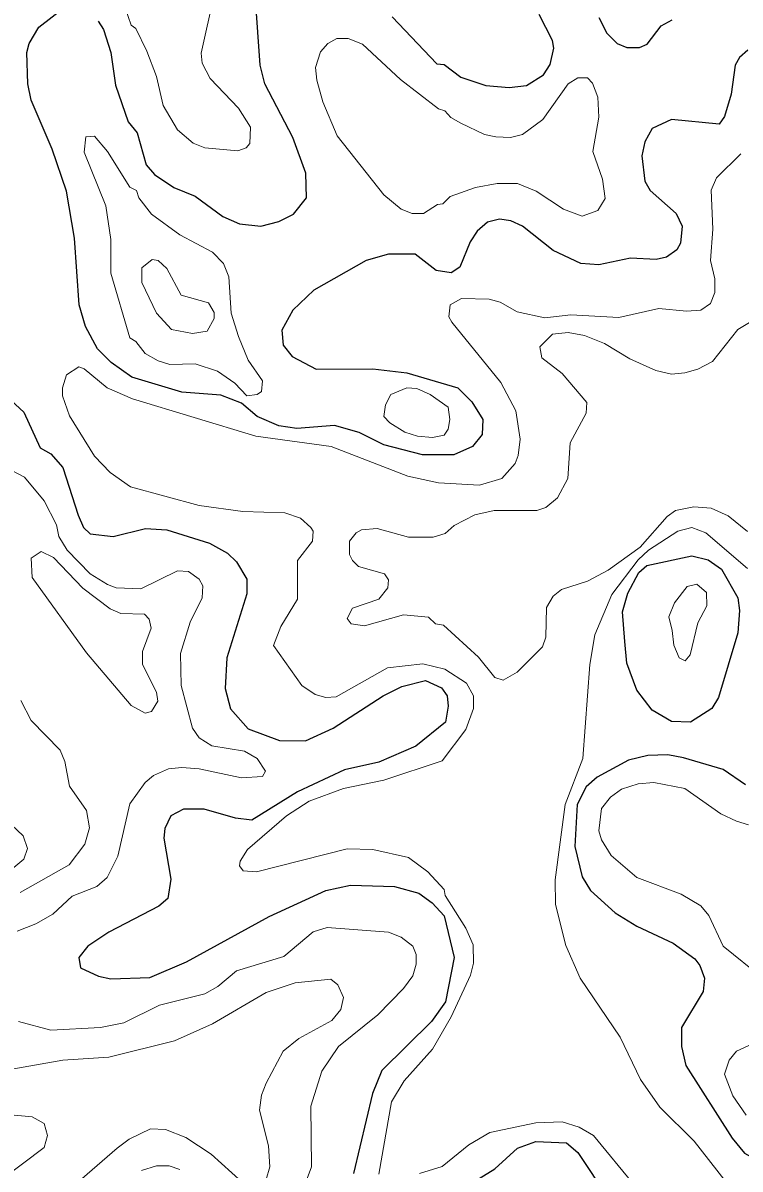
# Model space of a CAD drawing. Extents: x 577 to 602.9, y 7483.8 to 7511.6.
# Drawn here: x 590.303 to 591.249, y 7502.957 to 7504.468 of the extents above; entities that cross this region are included whole.
import ezdxf

# ---------------------------------------------------------------- set-up
doc = ezdxf.new("R2010")
doc.units = 0
doc.header["$LTSCALE"] = 0.032
doc.layers.add('1', color=7, linetype='Continuous', lineweight=25)
doc.layers.add('2', color=7, linetype='Continuous', lineweight=13)

msp = doc.modelspace()

# ---------------------------------------------------------------- linework, layer by layer
at = {"layer": '1'}
for points in [[(590.4022, 7504.4703), (590.4093, 7504.4591), (590.4189, 7504.4289), (590.4252, 7504.386), (590.4419, 7504.3375), (590.4538, 7504.3231), (590.4658, 7504.281), (590.4769, 7504.2683), (590.5023, 7504.2508), (590.5302, 7504.2397), (590.5668, 7504.2126), (590.589, 7504.2031), (590.6168, 7504.1999), (590.6407, 7504.2063), (590.6598, 7504.2158), (590.6773, 7504.2373), (590.6765, 7504.2699), (590.659, 7504.3168), (590.6224, 7504.3876), (590.6161, 7504.4122), (590.6097, 7504.4997)], [(590.3098, 7504.3875), (590.3083, 7504.4289), (590.3115, 7504.4408), (590.3242, 7504.4623), (590.3552, 7504.4862)], [(590.7902, 7504.4758), (590.849, 7504.4138), (590.8586, 7504.413), (590.8808, 7504.3963), (590.9135, 7504.3852), (590.9445, 7504.3828), (590.9675, 7504.3852), (590.9898, 7504.3995), (590.9985, 7504.413), (591.0033, 7504.4345), (591.0017, 7504.4448), (590.9842, 7504.479)], [(591.0629, 7504.475), (591.0733, 7504.4543), (591.0868, 7504.4408), (591.0995, 7504.4353), (591.1162, 7504.4353), (591.1266, 7504.44), (591.1448, 7504.4639), (591.1592, 7504.4718)], [(591.2594, 7504.4321), (591.2482, 7504.4225), (591.2427, 7504.4122), (591.2371, 7504.374), (591.2283, 7504.3446), (591.2212, 7504.3343), (591.1584, 7504.3406), (591.1329, 7504.3287), (591.1234, 7504.3112), (591.1194, 7504.2929), (591.1234, 7504.2595), (591.1305, 7504.2468), (591.1647, 7504.2166), (591.1727, 7504.1999), (591.1703, 7504.1776), (591.1655, 7504.1689), (591.152, 7504.1593), (591.1385, 7504.1562), (591.1043, 7504.1577), (591.0629, 7504.149), (591.0391, 7504.1506), (591.0025, 7504.1681), (590.962, 7504.1999), (590.9468, 7504.207), (590.9317, 7504.2094), (590.9158, 7504.2055), (590.9023, 7504.1935), (590.8928, 7504.1792), (590.8793, 7504.1458), (590.8681, 7504.1387), (590.8482, 7504.1418), (590.8204, 7504.1633), (590.7854, 7504.1633), (590.756, 7504.1546), (590.6868, 7504.1156), (590.659, 7504.0894), (590.6447, 7504.0631), (590.6463, 7504.0432), (590.6582, 7504.0281), (590.69, 7504.0114), (590.7648, 7504.0122), (590.8093, 7504.0067), (590.8769, 7503.9868), (590.8952, 7503.9685), (590.9095, 7503.9454), (590.9087, 7503.9256), (590.896, 7503.9097), (590.8713, 7503.8985), (590.83, 7503.8985), (590.7791, 7503.912), (590.7465, 7503.9279), (590.7139, 7503.9375), (590.6646, 7503.9335), (590.6407, 7503.9367), (590.6121, 7503.9494), (590.5914, 7503.9669), (590.5644, 7503.9772), (590.5127, 7503.9812), (590.4467, 7504.0011), (590.4196, 7504.0202), (590.4014, 7504.0385), (590.3855, 7504.0679), (590.3775, 7504.0965), (590.3711, 7504.184), (590.3608, 7504.246), (590.3417, 7504.3017), (590.3139, 7504.3661), (590.3098, 7504.3875)], [(590.2876, 7503.9701), (590.3043, 7503.955), (590.3258, 7503.9081), (590.3401, 7503.9001), (590.356, 7503.8818), (590.3759, 7503.819), (590.3831, 7503.8031), (590.3918, 7503.7944), (590.422, 7503.7912), (590.465, 7503.8015), (590.4928, 7503.7999), (590.5493, 7503.7824), (590.5731, 7503.7689), (590.585, 7503.7578), (590.5986, 7503.7347), (590.5986, 7503.7156), (590.5723, 7503.6313), (590.5699, 7503.5908), (590.5771, 7503.5638), (590.6002, 7503.5375), (590.6415, 7503.5224), (590.6757, 7503.5216), (590.7123, 7503.5383), (590.7783, 7503.5812), (590.8029, 7503.5932), (590.8339, 7503.6011), (590.855, 7503.5915), (590.8627, 7503.581), (590.8639, 7503.5675), (590.8604, 7503.5463), (590.8214, 7503.5146), (590.7727, 7503.4938), (590.7274, 7503.4834), (590.6654, 7503.4548), (590.6049, 7503.4174), (590.5835, 7503.4198), (590.5421, 7503.4318), (590.5151, 7503.4318), (590.4984, 7503.423), (590.4904, 7503.4063), (590.4888, 7503.3936), (590.4984, 7503.3395), (590.4944, 7503.3141), (590.4825, 7503.3037), (590.4165, 7503.2695), (590.3886, 7503.2512), (590.3767, 7503.2361), (590.3791, 7503.2226), (590.4029, 7503.2115), (590.4189, 7503.2083), (590.4705, 7503.2099), (590.519, 7503.2306), (590.628, 7503.2902), (590.7027, 7503.3244), (590.7353, 7503.3316), (590.7934, 7503.33), (590.8252, 7503.3212), (590.8427, 7503.3085), (590.8586, 7503.291), (590.8721, 7503.2361), (590.8605, 7503.1777), (590.8419, 7503.1519), (590.7767, 7503.0874), (590.764, 7503.0572), (590.7393, 7502.9515)], [(591.2562, 7503.4636), (591.2267, 7503.4842), (591.1743, 7503.4993), (591.1536, 7503.5033), (591.1274, 7503.5025), (591.1019, 7503.4962)], [(591.1019, 7503.4962), (591.0606, 7503.4739), (591.0462, 7503.4612), (591.0343, 7503.4381), (591.0311, 7503.3825), (591.0407, 7503.3427), (591.0518, 7503.3244), (591.0844, 7503.295), (591.113, 7503.2775), (591.1608, 7503.2552), (591.1894, 7503.2345), (591.1957, 7503.2258), (591.2021, 7503.2091), (591.2005, 7503.1916), (591.1719, 7503.1439), (591.1719, 7503.1192), (591.1774, 7503.0938), (591.2387, 7502.9984), (591.2546, 7502.9785), (591.2657, 7502.9721), (591.2872, 7502.9499)], [(590.8729, 7502.9252), (590.9254, 7502.9578), (590.9556, 7502.9849), (590.9795, 7502.9936), (591.02, 7502.992), (591.0351, 7502.9793), (591.0749, 7502.9189)]]:
    msp.add_lwpolyline(points, dxfattribs=at)
msp.add_lwpolyline([(591.097, 7503.6525), (591.094, 7503.6918), (591.1011, 7503.7164), (591.1154, 7503.7435), (591.1258, 7503.753), (591.1854, 7503.7657), (591.2069, 7503.7602), (591.2244, 7503.7482), (591.2458, 7503.7101), (591.2482, 7503.6934), (591.2458, 7503.6639), (591.2204, 7503.5789), (591.2116, 7503.5645), (591.1838, 7503.5463), (591.1584, 7503.5471), (591.1329, 7503.5622), (591.113, 7503.5884), (591.0995, 7503.6242)], close=True, dxfattribs=at)
at = {"layer": '2'}
for points in [[(590.4379, 7504.4877), (590.4459, 7504.4647), (590.4522, 7504.4607), (590.4666, 7504.4305), (590.4793, 7504.3971), (590.488, 7504.3589), (590.5071, 7504.3271), (590.5278, 7504.3096), (590.5429, 7504.3033), (590.5866, 7504.2993), (590.5978, 7504.3033), (590.6025, 7504.3088), (590.6033, 7504.3303), (590.5874, 7504.3557), (590.5501, 7504.3947), (590.5397, 7504.4146), (590.5381, 7504.4281), (590.5556, 7504.5052)], [(591.2498, 7504.2953), (591.218, 7504.2635), (591.2108, 7504.2476), (591.2132, 7504.1959), (591.2101, 7504.1546), (591.2156, 7504.1307), (591.2156, 7504.1124), (591.2101, 7504.0981), (591.1973, 7504.0894), (591.1782, 7504.0878), (591.1417, 7504.0917), (591.0892, 7504.0798), (591.0256, 7504.083), (590.9914, 7504.079), (590.9548, 7504.087), (590.9325, 7504.0997), (590.9182, 7504.1037), (590.8816, 7504.1045), (590.8665, 7504.0965), (590.8649, 7504.0806), (590.8689, 7504.0735), (590.9333, 7503.9939), (590.9532, 7503.9566), (590.9588, 7503.9192), (590.9564, 7503.8977), (590.9524, 7503.8874), (590.9349, 7503.8675), (590.9055, 7503.8588), (590.8514, 7503.8619), (590.8109, 7503.8707), (590.7099, 7503.9097), (590.6105, 7503.9232), (590.4475, 7503.9725), (590.4141, 7503.9868), (590.3839, 7504.0122), (590.3767, 7504.0146), (590.3608, 7504.0043), (590.3552, 7503.9868), (590.3552, 7503.9764), (590.3648, 7503.9502), (590.3974, 7503.8969), (590.4181, 7503.8755), (590.4451, 7503.8564), (590.5357, 7503.8317), (590.593, 7503.8238), (590.6487, 7503.8222), (590.6693, 7503.815), (590.6828, 7503.8031), (590.686, 7503.7983), (590.6852, 7503.7848), (590.6654, 7503.7594), (590.6654, 7503.7085), (590.6434, 7503.6723), (590.6336, 7503.6473), (590.6709, 7503.5948), (590.6884, 7503.5828), (590.7027, 7503.5789), (590.7162, 7503.5797)], [(590.8379, 7503.6846), (590.8053, 7503.6878), (590.7536, 7503.6735), (590.7361, 7503.6759), (590.7306, 7503.683), (590.7377, 7503.6965), (590.7727, 7503.7085), (590.7846, 7503.7236), (590.7854, 7503.7339), (590.7799, 7503.7419), (590.7457, 7503.7514), (590.7377, 7503.7594), (590.7337, 7503.7673), (590.7337, 7503.7848), (590.7425, 7503.7959), (590.7496, 7503.7999), (590.7703, 7503.8015), (590.8117, 7503.7904), (590.8443, 7503.7904), (590.8602, 7503.7951), (590.8721, 7503.8055), (590.8991, 7503.8198), (590.9246, 7503.8254), (590.981, 7503.8254), (590.993, 7503.8293), (591.0081, 7503.8421), (591.0216, 7503.8675), (591.0248, 7503.9144), (591.0462, 7503.9534), (591.047, 7503.9677), (591.0144, 7504.0059), (590.9874, 7504.0265), (590.985, 7504.0409), (591.0017, 7504.0576), (591.0224, 7504.0599), (591.0439, 7504.056), (591.0701, 7504.0456), (591.1035, 7504.025), (591.1377, 7504.0098), (591.1584, 7504.0051), (591.1759, 7504.0067), (591.1934, 7504.0114), (591.2124, 7504.0218), (591.2458, 7504.0639), (591.3047, 7504.0989)], [(590.2876, 7503.8786), (590.3051, 7503.8691), (590.3314, 7503.8381), (590.3473, 7503.8063), (590.3505, 7503.7912), (590.3616, 7503.7729), (590.3918, 7503.7419), (590.4149, 7503.7276), (590.426, 7503.7236), (590.4586, 7503.722), (590.5071, 7503.7458), (590.5214, 7503.7451)], [(591.2586, 7503.7975), (591.2331, 7503.8182), (591.2108, 7503.8285), (591.1878, 7503.8301), (591.1639, 7503.8254), (591.1528, 7503.8174), (591.117, 7503.7769), (591.0749, 7503.7466), (591.0478, 7503.7323), (591.0136, 7503.7212), (591.0025, 7503.7124), (590.9938, 7503.6973), (590.993, 7503.6584), (590.9882, 7503.6457), (590.9548, 7503.6123), (590.9365, 7503.6019), (590.9254, 7503.6051), (590.9039, 7503.6321), (590.8578, 7503.6743), (590.8475, 7503.6759), (590.8379, 7503.6846)], [(591.2291, 7502.9419), (591.1886, 7502.9944), (591.1433, 7503.0389), (591.1178, 7503.0755), (591.0908, 7503.1312), (591.0383, 7503.2091), (591.0192, 7503.252), (591.0057, 7503.3061), (591.0049, 7503.3387), (591.0184, 7503.4381), (591.0415, 7503.4985), (591.051, 7503.6226), (591.0574, 7503.6616), (591.0797, 7503.7148), (591.1144, 7503.7601), (591.1282, 7503.7732), (591.1671, 7503.7983), (591.1854, 7503.8031), (591.2037, 7503.7959), (591.2586, 7503.749)], [(590.5214, 7503.7451), (590.5357, 7503.7347), (590.5405, 7503.726), (590.5397, 7503.7101), (590.5238, 7503.6783), (590.5111, 7503.6369), (590.5119, 7503.5948), (590.527, 7503.5383), (590.5357, 7503.5256), (590.5524, 7503.5152), (590.5954, 7503.5081), (590.6121, 7503.4985), (590.6232, 7503.4818), (590.6192, 7503.4747), (590.5914, 7503.4731), (590.5357, 7503.485), (590.5127, 7503.4866), (590.4952, 7503.485), (590.4753, 7503.4763), (590.4642, 7503.4667), (590.4443, 7503.4389), (590.4284, 7503.3697), (590.4141, 7503.3419), (590.4006, 7503.33), (590.368, 7503.3172), (590.3425, 7503.2934), (590.3202, 7503.2807), (590.2956, 7503.2711)], [(590.7162, 7503.5797), (590.7838, 7503.6178), (590.8308, 7503.6234), (590.8594, 7503.6162), (590.888, 7503.5979), (590.8975, 7503.5812), (590.8975, 7503.5645), (590.8872, 7503.5367), (590.8562, 7503.4954), (590.7791, 7503.4699), (590.7258, 7503.4588), (590.6805, 7503.4421), (590.651, 7503.423), (590.5994, 7503.3785), (590.5898, 7503.3634), (590.589, 7503.357), (590.5938, 7503.3506), (590.6113, 7503.3491), (590.7306, 7503.3793), (590.7648, 7503.3785), (590.8117, 7503.3681), (590.8371, 7503.3491), (590.8586, 7503.326), (590.8602, 7503.318), (590.8872, 7503.2751), (590.8968, 7503.2528), (590.8975, 7503.229), (590.8936, 7503.2131), (590.8681, 7503.1582), (590.8435, 7503.1153), (590.8061, 7503.0739), (590.7894, 7503.0461), (590.7727, 7502.9507)], [(590.3004, 7503.5749), (590.3139, 7503.5486), (590.3521, 7503.5097), (590.3584, 7503.4946), (590.3648, 7503.462), (590.387, 7503.4302), (590.391, 7503.4071), (590.3847, 7503.3856), (590.364, 7503.3586), (590.2996, 7503.322)], [(591.2601, 7503.4111), (591.2442, 7503.4158), (591.2236, 7503.4254), (591.1759, 7503.4588), (591.1353, 7503.4667), (591.1146, 7503.4651), (591.0924, 7503.458), (591.0781, 7503.4477), (591.0661, 7503.4325), (591.0629, 7503.4031), (591.0661, 7503.3912), (591.0788, 7503.3705), (591.113, 7503.3419), (591.1711, 7503.3196), (591.1973, 7503.3045), (591.2077, 7503.2918), (591.2267, 7503.2512), (591.2792, 7503.2091)], [(590.2805, 7503.4182), (590.3036, 7503.3968), (590.3091, 7503.3801), (590.3043, 7503.3658), (590.2861, 7503.3506)], [(590.2972, 7503.1519), (590.3401, 7503.1407), (590.4053, 7503.1439), (590.4363, 7503.1503), (590.4833, 7503.1733), (590.5429, 7503.1884), (590.5604, 7503.198), (590.585, 7503.2186), (590.6471, 7503.2377), (590.686, 7503.2703), (590.7043, 7503.2759), (590.7854, 7503.2695), (590.8021, 7503.2632), (590.8172, 7503.2512), (590.822, 7503.2401), (590.822, 7503.2274), (590.8172, 7503.2123), (590.8053, 7503.1956), (590.7711, 7503.1606), (590.7194, 7503.1192), (590.6972, 7503.0866), (590.6828, 7503.0405), (590.6836, 7502.9602), (590.6709, 7502.926)], [(590.2884, 7503.089), (590.356, 7503.101), (590.4165, 7503.1049), (590.5031, 7503.1264), (590.5532, 7503.1487), (590.624, 7503.19), (590.6622, 7503.2027), (590.7091, 7503.2075), (590.7186, 7503.2004), (590.7258, 7503.1837), (590.7226, 7503.1678), (590.7107, 7503.1534), (590.6669, 7503.1296), (590.6463, 7503.1129), (590.624, 7503.0707), (590.6176, 7503.0548), (590.6153, 7503.035), (590.6272, 7502.988), (590.6288, 7502.9602), (590.624, 7502.9435)], [(591.2896, 7503.1336), (591.2442, 7503.1129), (591.2347, 7503.101), (591.2283, 7503.0827), (591.2395, 7503.054), (591.257, 7503.0286)], [(590.2757, 7502.9443), (590.3314, 7502.9857), (590.3354, 7503.0016), (590.3314, 7503.0175), (590.3155, 7503.0262), (590.263, 7503.031)], [(590.826, 7502.9515), (590.8562, 7502.961), (590.8912, 7502.9896), (590.919, 7503.0055), (590.9795, 7503.0183), (591.0144, 7503.0199), (591.0367, 7503.0127), (591.0558, 7503.0016), (591.1107, 7502.9348)], [(590.5922, 7502.9403), (590.5516, 7502.9769), (590.5182, 7502.9992), (590.4912, 7503.0095), (590.4713, 7503.0103), (590.4435, 7502.9968), (590.4276, 7502.9849), (590.3449, 7502.9133)], [(590.5103, 7502.957), (590.496, 7502.9618), (590.4793, 7502.9618), (590.4594, 7502.9554)]]:
    msp.add_lwpolyline(points, dxfattribs=at)
for points in [[(590.8808, 7504.3359), (590.9119, 7504.3208), (590.927, 7504.3176), (590.9461, 7504.3168), (590.962, 7504.3208), (590.989, 7504.3406), (591.0224, 7504.3876), (591.0351, 7504.3955), (591.0478, 7504.3955), (591.0542, 7504.3883), (591.0614, 7504.3701), (591.0629, 7504.3438), (591.055, 7504.2985), (591.0677, 7504.2619), (591.0709, 7504.2365), (591.0614, 7504.2206), (591.0407, 7504.2134), (591.016, 7504.2222), (590.9802, 7504.246), (590.9556, 7504.2564), (590.9286, 7504.2564), (590.8999, 7504.2508), (590.8665, 7504.2389), (590.857, 7504.2293), (590.8498, 7504.2285), (590.8315, 7504.2166), (590.8164, 7504.2166), (590.8021, 7504.2222), (590.7791, 7504.2412), (590.7178, 7504.3192), (590.6988, 7504.3637), (590.6908, 7504.3923), (590.6892, 7504.409), (590.6956, 7504.4297), (590.7051, 7504.4408), (590.717, 7504.4472), (590.7322, 7504.4472), (590.7512, 7504.44), (590.8013, 7504.3931), (590.8514, 7504.3548), (590.8594, 7504.3518), (590.8673, 7504.343)], [(590.5596, 7504.0091), (590.5302, 7504.0186), (590.4968, 7504.0178), (590.4817, 7504.0226), (590.4642, 7504.0321), (590.4522, 7504.048), (590.4443, 7504.0528), (590.4189, 7504.1379), (590.4189, 7504.1824), (590.4125, 7504.2269), (590.3839, 7504.2977), (590.3862, 7504.3176), (590.3974, 7504.3184), (590.4149, 7504.2985), (590.4443, 7504.2516), (590.453, 7504.2468), (590.4562, 7504.2373), (590.4729, 7504.2158), (590.5103, 7504.1888), (590.5532, 7504.1657), (590.5675, 7504.1506), (590.5747, 7504.1331), (590.5779, 7504.0854), (590.5874, 7504.0544), (590.6002, 7504.0234), (590.6192, 7503.9963), (590.6176, 7503.982), (590.6121, 7503.978), (590.5986, 7503.9764), (590.5828, 7503.9931)], [(590.5477, 7504.0989), (590.5556, 7504.0862), (590.5556, 7504.0782), (590.5461, 7504.0615), (590.527, 7504.0584), (590.4992, 7504.0639), (590.4793, 7504.0854), (590.4602, 7504.1259), (590.4602, 7504.145), (590.4737, 7504.1562), (590.4817, 7504.1546), (590.4928, 7504.1442), (590.5119, 7504.1092)], [(590.8228, 7503.986), (590.8093, 7503.9868), (590.7886, 7503.978), (590.7815, 7503.9645), (590.7791, 7503.9494), (590.787, 7503.9407), (590.8069, 7503.9287), (590.8236, 7503.9232), (590.8435, 7503.9216), (590.8586, 7503.9248), (590.8641, 7503.9327), (590.8662, 7503.9453), (590.8638, 7503.9615), (590.8403, 7503.978)], [(590.387, 7503.6377), (590.4459, 7503.5685), (590.4642, 7503.5582), (590.4729, 7503.5606), (590.4809, 7503.5741), (590.4793, 7503.586), (590.461, 7503.6226), (590.461, 7503.6393), (590.4721, 7503.6703), (590.4697, 7503.6822), (590.4634, 7503.6886), (590.4324, 7503.6894), (590.4181, 7503.6958), (590.3823, 7503.7228), (590.3433, 7503.7633), (590.3274, 7503.7713), (590.3139, 7503.7625), (590.3155, 7503.7371)], [(591.1592, 7503.6671), (591.1615, 7503.648), (591.1687, 7503.6313), (591.1767, 7503.6274), (591.183, 7503.6353), (591.1934, 7503.6775), (591.2053, 7503.6997), (591.2045, 7503.7172), (591.1918, 7503.7284), (591.179, 7503.7252), (591.1623, 7503.7037), (591.1552, 7503.6854)]]:
    msp.add_lwpolyline(points, close=True, dxfattribs=at)

doc.saveas('drawing.dxf')
